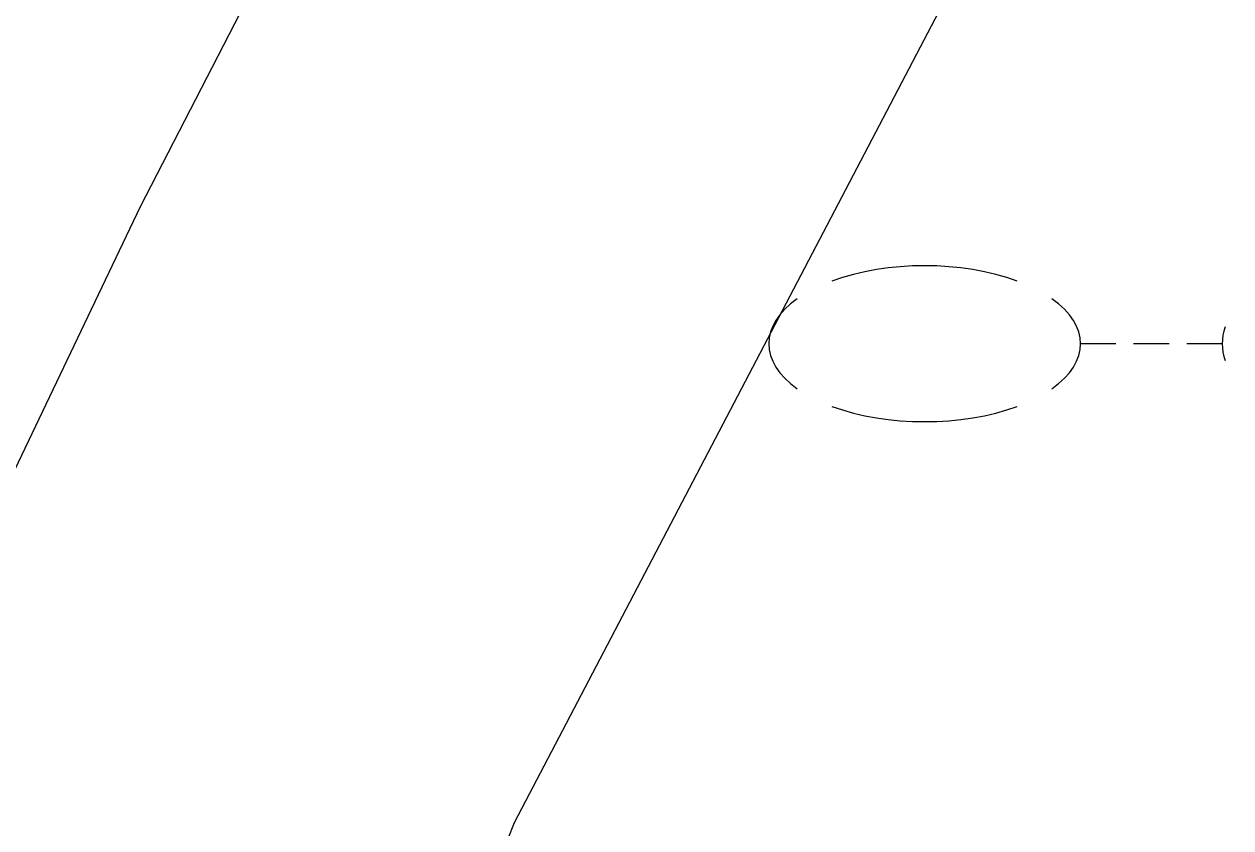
# Model space of a CAD drawing. Extents: x 509744 to 512285, y 1314862 to 1316822.
# Drawn here: x 511108.69 to 511129.12, y 1315524.32 to 1315537.93 of the extents above; entities that cross this region are included whole.
import ezdxf

# ---------------------------------------------------------------- set-up
doc = ezdxf.new("R2010")
doc.units = 0
for name, color, linetype in [('Luminaire_ep', 7, 'Continuous'), ('SidewalkBack_ep', 7, 'Continuous'), ('SidewalkFront_ep', 7, 'Continuous')]:
    doc.layers.add(name, color=color, linetype=linetype)

msp = doc.modelspace()

# ---------------------------------------------------------------- linework, layer by layer
at = {"layer": 'Luminaire_ep'}
for p, q in [((511127.175, 1315532.522), (511126.575, 1315532.522)), ((511128.075, 1315532.522), (511127.475, 1315532.522)), ((511128.975, 1315532.522), (511128.375, 1315532.522))]:
    msp.add_line(p, q, dxfattribs=at)
msp.add_arc((511129.8, 1315532.522), 0.825, 159.9115, 200.0885, dxfattribs=at)
for start_param, end_param in [(4.075781, 5.348997), (5.668326, 6.898045), (2.526733, 3.756452), (0.934187, 2.207405)]:
    msp.add_ellipse((511123.935, 1315532.522), major_axis=(-2.64, 0), ratio=0.5, start_param=start_param, end_param=end_param, dxfattribs=at)
at = {"layer": 'SidewalkBack_ep'}
msp.add_lwpolyline([(511071.185, 1315587.148), (511087.197, 1315586.758), (511091.874, 1315586.203), (511099.066, 1315584.297), (511104.18, 1315582.43), (511112.099, 1315578.705), (511114.869, 1315577.025), (511116.308, 1315575.647), (511117.403, 1315573.589), (511119.56, 1315563.84), (511121.553, 1315555.989), (511110.654, 1315534.839), (511105.62, 1315524.31), (511101.435, 1315512.254), (511098.321, 1315500.871), (511095.973, 1315488.087), (511094.342, 1315479.204), (511093.897, 1315474.896), (511092.859, 1315460.936), (511092.65, 1315449.974), (511093.658, 1315432.038), (511094.596, 1315420.636), (511096.358, 1315412.043), (511100.175, 1315396.275)], dxfattribs=at)
at = {"layer": 'SidewalkFront_ep'}
msp.add_lwpolyline([(511137.924, 1315560.913), (511136.191, 1315559.712), (511133.471, 1315555.426), (511131.191, 1315550.14), (511125.7, 1315541.067), (511116.983, 1315524.407), (511111.241, 1315509.731), (511108.39, 1315498.516), (511105.31, 1315481.862), (511102.749, 1315446.599), (511103.628, 1315432.89), (511105.444, 1315418.36), (511109.627, 1315400.966), (511116.005, 1315377.966), (511119.169, 1315363.32), (511121.337, 1315347.618), (511123.315, 1315325.765), (511122.963, 1315313.404), (511122.589, 1315300.269), (511120.444, 1315286.278), (511115.953, 1315254.153), (511113.828, 1315237.147)], dxfattribs=at)

doc.saveas('drawing.dxf')
